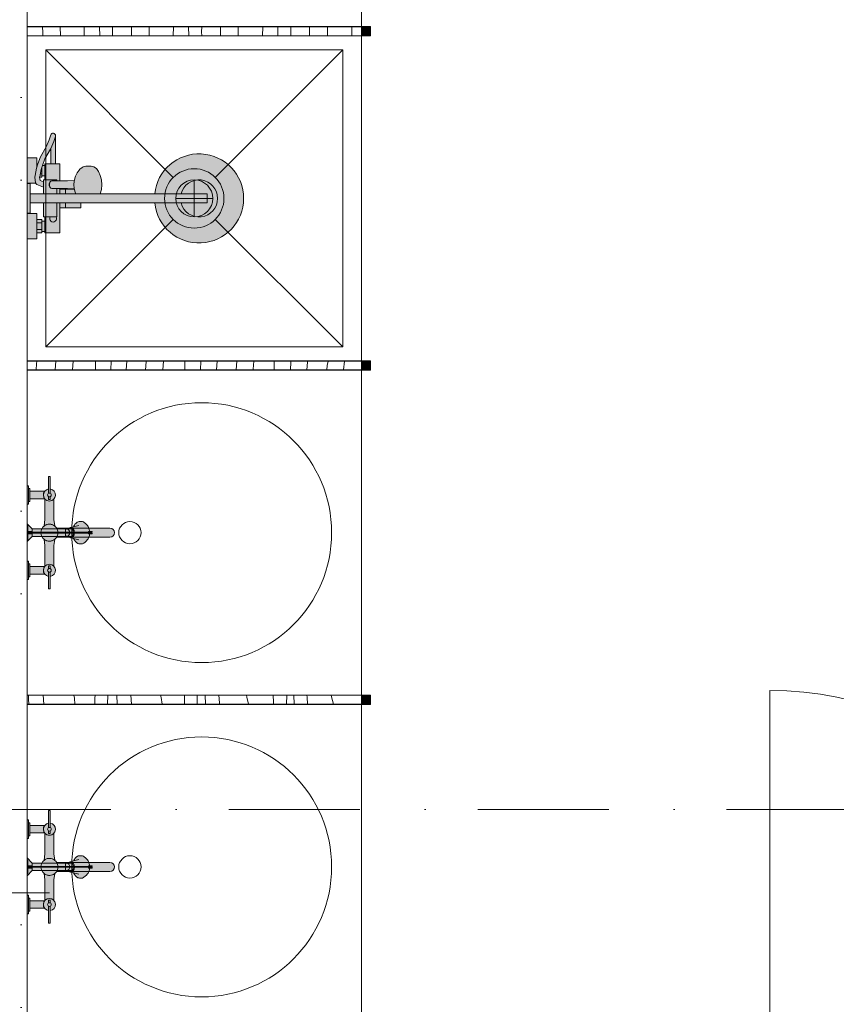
# Model space of a CAD drawing. Header units: millimetres. Extents: x -59761 to 112741, y -57975 to 46221.
# Tile 305 of 421: x 54300 to 56499, y -26950 to -24299. Entities that reach past the tile are written whole.
import ezdxf

# ---------------------------------------------------------------- set-up
doc = ezdxf.new("R2010")
doc.units = ezdxf.units.MM
for name, pattern in [('Wipeout_Contour', [1000, 0, -1000]), ('Штриховая', [564.444447, 282.222223, -282.222223]), ('Штрихпунктирная', [670.277762, 352.777767, -176.388884, 0, -141.111112])]:
    doc.linetypes.add(name, pattern=pattern)
for name, color, linetype in [('Интерьер - Оборудование', 7, 'Continuous'), ('Интерьер - Сантехника', 7, 'Continuous'), ('Конструктив - Колонны', 7, 'Continuous'), ('Конструктив - Навесные Стены', 7, 'Continuous'), ('Конструктив - Стены Блок 200 нов', 7, 'Continuous'), ('Элемент Модели - Зона', 7, 'Continuous'), ('Элемент Модели - Оси', 2, 'Continuous')]:
    doc.layers.add(name, color=color, linetype=linetype)

# ---------------------------------------------------------------- blocks, each defined once
blk = doc.blocks.new('*X605', base_point=(2412685.8, -340475.5))
at = {"layer": 'Интерьер - Оборудование', "color": 7, "linetype": 'Continuous', "lineweight": 15}
for p, q in [((2512048, -310808.4), (2512047.6, -310793.5)), ((2512095.8, -310817.5), (2512095.1, -310793.5)), ((2512159, -310813.5), (2512159.2, -310793.5)), ((2512201.4, -310817.5), (2512201.1, -310793.5)), ((2512236.1, -310817.5), (2512235.9, -310793.5)), ((2512286.7, -310802.5), (2512286.6, -310793.5)), ((2512287.2, -310817.5), (2512286.7, -310802.5)), ((2512334.6, -310812.3), (2512334.5, -310793.5)), ((2512399.4, -310817.5), (2512399.6, -310793.5)), ((2512440.9, -310817.5), (2512440.6, -310793.5)), ((2512475.8, -310806.9), (2512475.9, -310793.5)), ((2512526.1, -310796.5), (2512526.1, -310793.5)), ((2512526.5, -310817.5), (2512526.1, -310796.5)), ((2512574.5, -310817.5), (2512574.3, -310793.5)), ((2512639.9, -310817.5), (2512640.1, -310793.5)), ((2512680.6, -310817.5), (2512680.5, -310793.5)), ((2512716.2, -310817.5), (2512716.3, -310793.5)), ((2512766.3, -310817.5), (2512766.3, -310793.5)), ((2512814.2, -310801.4), (2512814.4, -310793.5)), ((2512814.3, -310817.5), (2512814.2, -310801.4)), ((2512880.3, -310817.5), (2512880.5, -310793.5)), ((2512048.4, -310817.5), (2512048, -310808.4)), ((2512159, -310817.5), (2512159, -310813.5)), ((2512334.7, -310817.5), (2512334.6, -310812.3)), ((2512475.9, -310817.5), (2512475.8, -310806.9))]:
    blk.add_line(p, q, dxfattribs=at)
blk = doc.blocks.new('*X606', base_point=(2412685.8, -340475.5))
at = {"layer": 'Интерьер - Оборудование', "color": 7, "linetype": 'Continuous', "lineweight": 15}
for p, q in [((2512030.3, -311717.5), (2512031.1, -311700.9)), ((2512031.1, -311700.9), (2512031.6, -311693.5)), ((2512081.3, -311717.5), (2512083, -311694.1)), ((2512083, -311694.1), (2512083, -311693.5)), ((2512128.4, -311717.5), (2512130, -311693.5)), ((2512190.1, -311717.5), (2512190.3, -311693.5)), ((2512231.5, -311717.5), (2512232.2, -311693.5)), ((2512272.8, -311717.5), (2512274.3, -311693.5)), ((2512325.4, -311707.5), (2512326.6, -311693.5)), ((2512371.3, -311717.5), (2512372.8, -311693.5)), ((2512430.6, -311717.5), (2512430.7, -311705.4)), ((2512430.7, -311705.4), (2512430.8, -311693.5)), ((2512472.9, -311717.5), (2512473.8, -311693.5)), ((2512515.6, -311717.5), (2512517.4, -311693.5)), ((2512568.4, -311717.5), (2512570.7, -311693.5)), ((2512614.3, -311715.4), (2512616.2, -311693.5)), ((2512671.1, -311717.5), (2512671.3, -311693.5)), ((2512714.7, -311717.5), (2512715.5, -311696.7)), ((2512715.5, -311696.7), (2512715.2, -311693.5)), ((2512758.9, -311717.5), (2512760.5, -311696.1)), ((2512760.5, -311696.1), (2512760.7, -311693.5)), ((2512812.7, -311717.5), (2512814, -311705.5)), ((2512814, -311705.5), (2512816.2, -311693.5)), ((2512858, -311717.5), (2512860.1, -311693.5)), ((2512324.6, -311717.5), (2512325.4, -311707.5)), ((2512614.2, -311717.5), (2512614.3, -311715.4))]:
    blk.add_line(p, q, dxfattribs=at)
blk = doc.blocks.new('*X607', base_point=(2412685.8, -340475.5))
at = {"layer": 'Интерьер - Оборудование', "color": 7, "linetype": 'Continuous', "lineweight": 15}
for p, q in [((2512009.6, -312603.7), (2512009.1, -312593.5)), ((2512010.4, -312617.5), (2512009.6, -312603.7)), ((2512051.1, -312617.5), (2512048.8, -312593.5)), ((2512133, -312600.9), (2512131.9, -312593.5)), ((2512134.3, -312617.5), (2512133, -312600.9)), ((2512187.8, -312615), (2512188.5, -312601.3)), ((2512188.5, -312601.3), (2512188.8, -312593.5)), ((2512222.5, -312617.5), (2512222.9, -312593.5)), ((2512248.3, -312617.5), (2512247.2, -312593.5)), ((2512287.3, -312617.5), (2512285.3, -312593.5)), ((2512366.7, -312599.4), (2512365.4, -312593.5)), ((2512369.3, -312617.5), (2512366.7, -312599.4)), ((2512429.5, -312593.5), (2512429.5, -312616.2)), ((2512463.4, -312617.5), (2512463.8, -312593.5)), ((2512486.4, -312617.5), (2512485.4, -312593.5)), ((2512523.6, -312613.4), (2512522.2, -312593.5)), ((2512597.5, -312598.4), (2512596.2, -312593.5)), ((2512601.6, -312617.5), (2512597.5, -312598.4)), ((2512668.7, -312593.5), (2512669.6, -312611.5)), ((2512704.3, -312617.5), (2512704.8, -312593.5)), ((2512724.8, -312617.5), (2512723.8, -312593.5)), ((2512759.7, -312598.7), (2512759.4, -312593.5)), ((2512761, -312617.5), (2512759.7, -312598.7)), ((2512825.6, -312598), (2512824.3, -312593.5)), ((2512831.1, -312617.5), (2512825.6, -312598)), ((2512187.6, -312617.5), (2512187.8, -312615)), ((2512429.5, -312617.5), (2512429.5, -312616.2)), ((2512523.9, -312617.5), (2512523.6, -312613.4)), ((2512669.6, -312611.5), (2512669.6, -312617.5))]:
    blk.add_line(p, q, dxfattribs=at)

msp = doc.modelspace()

# ---------------------------------------------------------------- hatches: boundary and pattern name
at = {"layer": 'Интерьер - Оборудование', "linetype": 'Continuous', "lineweight": 0}
for points in [[(54382, -25528.5), (54378, -25528.5), (54378, -25562.32, 16.2384176), (54382, -25562.32)], [(54392, -25645), (54392, -25589.53, -0.4390567), (54368, -25589.53), (54368, -25645), (54365.74, -25661.95, -0.3474357), (54394.26, -25661.95)], [(54392, -25715), (54394.26, -25698.05, -0.3474357), (54365.74, -25698.05), (54368, -25715), (54368, -25770.47, -0.4390567), (54392, -25770.47)], [(54382, -25831.5), (54382, -25797.68, 16.2384176), (54378, -25797.68), (54378, -25831.5)], [(54382, -26428.5), (54378, -26428.5), (54378, -26462.32, 16.2384176), (54382, -26462.32)], [(54392, -26545), (54392, -26489.53, -0.4390567), (54368, -26489.53), (54368, -26545), (54365.74, -26561.95, -0.3474357), (54394.26, -26561.95)], [(54392, -26615), (54394.26, -26598.05, -0.3474357), (54365.74, -26598.05), (54368, -26615), (54368, -26670.47, -0.4390567), (54392, -26670.47)], [(54382, -26731.5), (54382, -26697.68, 16.2384176), (54378, -26697.68), (54378, -26731.5)]]:
    msp.add_hatch(color=255, dxfattribs=at).paths.add_polyline_path(points)

# ---------------------------------------------------------------- linework, layer by layer
at = {"layer": 'Интерьер - Оборудование', "color": 7, "linetype": 'Continuous', "lineweight": 15}
for p, q in [((55220, -24318), (55220, -24317.5)), ((55220, -24342), (55220, -24342.5)), ((55220, -25218), (55220, -25217.5)), ((55220, -25242), (55220, -25242.5)), ((55220, -26118), (55220, -26117.5)), ((55220, -26142), (55220, -26142.5))]:
    msp.add_line(p, q, dxfattribs=at)
at = {"layer": 'Интерьер - Оборудование', "color": 7, "linetype": 'Continuous', "lineweight": 5}
for p, q in [((54391.76, -24626.56), (54383.5, -24645.55)), ((54396.18, -24613.01), (54391.76, -24626.56)), ((54396.18, -24613.01), (54396.5, -24611)), ((54345.04, -24698.99), (54341.36, -24718.33)), ((54349.29, -24687), (54345.04, -24698.99)), ((54345.49, -24697.87), (54345.49, -24697.89)), ((54346, -24696.29), (54346, -24687)), ((54357.56, -24702.53), (54353.87, -24721.64)), ((54361.64, -24691), (54357.56, -24702.53)), ((54359.87, -24696), (54360, -24696)), ((54360, -24696), (54360, -24695.62)), ((54360, -24714), (54360, -24696)), ((54368, -24691), (54368, -24719)), ((54383.5, -24687), (54396.5, -24687)), ((54341.36, -24718.33), (54340.51, -24722.82)), ((54340.51, -24722.82), (54340.56, -24724.07)), ((54340.56, -24724.07), (54342.72, -24737.24)), ((54353.87, -24721.64), (54353.58, -24723.22)), ((54355.34, -24714), (54360, -24714)), ((54360, -24719), (54360, -24714)), ((54364, -24735.55), (54364, -24749.4)), ((54400, -24730), (54368, -24730)), ((54372, -24730), (54369.27, -24730)), ((54375.11, -24730), (54372, -24730)), ((54378.49, -24730), (54375.11, -24730)), ((54381.33, -24736.5), (54382.34, -24735.05)), ((54382.34, -24735.05), (54383.66, -24733.94)), ((54383.66, -24733.94), (54385.19, -24733.24)), ((54385.19, -24733.24), (54386.83, -24733)), ((54408, -24732.75), (54386.83, -24733)), ((54400, -24730), (54400, -24732.84)), ((54446.83, -24733.88), (54446.14, -24743)), ((54447.28, -24731.99), (54446.83, -24733.88)), ((54342.72, -24737.24), (54342.99, -24738.47)), ((54342.99, -24738.47), (54343.22, -24739)), ((54379.59, -24740.41), (54379.19, -24743)), ((54379.19, -24743), (54379.59, -24745.59)), ((54380.76, -24738), (54379.59, -24740.41)), ((54379.59, -24745.59), (54380.76, -24748)), ((54380.48, -24740), (54380.7, -24738.19)), ((54380.48, -24746), (54380.48, -24740)), ((54380.7, -24747.81), (54380.48, -24746)), ((54380.7, -24738.19), (54380.77, -24738)), ((54380.77, -24748), (54380.7, -24747.81)), ((54380.76, -24738), (54380.78, -24737.99)), ((54380.76, -24748), (54380.78, -24748.01)), ((54380.78, -24737.99), (54381.33, -24736.5)), ((54381.33, -24749.5), (54380.78, -24748.01)), ((54382.34, -24750.95), (54381.33, -24749.5)), ((54383.66, -24752.06), (54382.34, -24750.95)), ((54385.19, -24752.76), (54383.66, -24752.06)), ((54386.83, -24753), (54385.19, -24752.76)), ((54429.07, -24753.5), (54386.83, -24753)), ((54400, -24753.16), (54400, -24768)), ((54408, -24753.25), (54408, -24768)), ((54408, -24755.01), (54447.51, -24755.01)), ((54423, -24755.01), (54423, -24768)), ((54447.28, -24754.01), (54429.07, -24753.5)), ((54446.14, -24743), (54446.83, -24752.12)), ((54446.83, -24752.12), (54448.85, -24760.63)), ((54448.85, -24760.63), (54450.21, -24765.8)), ((54517.04, -24768), (54364, -24768)), ((54448.34, -24768), (54448.3, -24767.94)), ((54450.21, -24765.8), (54451.18, -24768)), ((54462.39, -24767.94), (54462.34, -24768)), ((54663.6, -24768), (54805, -24768)), ((54805, -24792), (54805, -24768)), ((54364, -24792), (54465, -24792)), ((54400, -24830), (54400, -24792)), ((54408, -24804.99), (54408, -24792)), ((54423, -24804.99), (54423, -24792)), ((54663.6, -24792), (54805, -24792)), ((54346, -24873), (54346, -24837)), ((54360, -24869), (54360, -24841)), ((54368, -24830), (54400, -24830)), ((54368, -24869), (54368, -24841)), ((54346, -24846), (54360, -24846)), ((54346, -24864), (54360, -24864)), ((54378, -25562.32), (54378, -25573.92)), ((54378, -25583.08), (54378, -25590.5)), ((54382, -25562.32), (54382, -25573.92)), ((54382, -25583.08), (54382, -25590.5)), ((54382, -25590.5), (54378, -25590.5)), ((54445.15, -25664.04), (54459.24, -25660.3)), ((54334, -25690), (54334, -25670)), ((54492.07, -25679), (54357.02, -25679)), ((54357.02, -25681), (54492.07, -25681)), ((54423.01, -25688.55), (54423.01, -25671.45)), ((54429.95, -25670.76), (54427, -25670)), ((54427, -25690), (54429.95, -25689.24)), ((54432.45, -25672.93), (54429.95, -25670.76)), ((54429.95, -25689.24), (54432.45, -25687.07)), ((54432.19, -25670), (54438.49, -25670)), ((54432.19, -25690), (54438.49, -25690)), ((54434.12, -25676.17), (54432.45, -25672.93)), ((54432.45, -25687.07), (54434.12, -25683.83)), ((54434.7, -25680), (54434.12, -25676.17)), ((54434.12, -25683.83), (54434.7, -25680)), ((54440.82, -25666.48), (54436.93, -25666.21)), ((54440.95, -25670.76), (54438.49, -25670)), ((54438.49, -25690), (54440.95, -25689.24)), ((54444.28, -25669.28), (54440.82, -25666.48)), ((54443.04, -25672.93), (54440.95, -25670.76)), ((54440.95, -25689.24), (54443.04, -25687.07)), ((54444.43, -25676.17), (54443.04, -25672.93)), ((54443.04, -25687.07), (54444.43, -25683.83)), ((54446.65, -25674.08), (54444.28, -25669.28)), ((54444.28, -25690.72), (54446.65, -25685.92)), ((54444.92, -25680), (54444.43, -25676.17)), ((54444.43, -25683.83), (54444.92, -25680)), ((54447.49, -25680), (54446.65, -25674.08)), ((54446.65, -25685.92), (54447.49, -25680)), ((54485, -25679), (54485, -25677)), ((54485, -25677), (54495, -25677)), ((54485, -25681), (54485, -25683)), ((54485, -25683), (54495, -25683)), ((54495, -25679), (54492.07, -25679)), ((54495, -25681), (54492.07, -25681)), ((54493.54, -25681), (54493.54, -25679)), ((54495, -25677), (54495, -25679)), ((54495, -25683), (54495, -25681)), ((54436.93, -25693.79), (54440.82, -25693.52)), ((54440.82, -25693.52), (54444.28, -25690.72)), ((54445.15, -25695.96), (54459.24, -25699.7)), ((54378, -25776.92), (54378, -25769.5)), ((54382, -25769.5), (54378, -25769.5)), ((54382, -25776.92), (54382, -25769.5)), ((54378, -25797.68), (54378, -25786.08)), ((54382, -25797.68), (54382, -25786.08)), ((54378, -26462.32), (54378, -26473.92)), ((54378, -26483.08), (54378, -26490.5)), ((54382, -26462.32), (54382, -26473.92)), ((54382, -26483.08), (54382, -26490.5)), ((54382, -26490.5), (54378, -26490.5)), ((54445.15, -26564.04), (54459.24, -26560.3)), ((54334, -26590), (54334, -26570)), ((54492.07, -26579), (54357.02, -26579)), ((54357.02, -26581), (54492.07, -26581)), ((54423.01, -26588.55), (54423.01, -26571.45)), ((54429.95, -26570.76), (54427, -26570)), ((54427, -26590), (54429.95, -26589.24)), ((54432.45, -26572.93), (54429.95, -26570.76)), ((54429.95, -26589.24), (54432.45, -26587.07)), ((54432.19, -26570), (54438.49, -26570)), ((54432.19, -26590), (54438.49, -26590)), ((54434.12, -26576.17), (54432.45, -26572.93)), ((54432.45, -26587.07), (54434.12, -26583.83)), ((54434.7, -26580), (54434.12, -26576.17)), ((54434.12, -26583.83), (54434.7, -26580)), ((54440.82, -26566.48), (54436.93, -26566.21)), ((54440.95, -26570.76), (54438.49, -26570)), ((54438.49, -26590), (54440.95, -26589.24)), ((54444.28, -26569.28), (54440.82, -26566.48)), ((54440.82, -26593.52), (54444.28, -26590.72)), ((54443.04, -26572.93), (54440.95, -26570.76)), ((54440.95, -26589.24), (54443.04, -26587.07)), ((54444.43, -26576.17), (54443.04, -26572.93)), ((54443.04, -26587.07), (54444.43, -26583.83)), ((54446.65, -26574.08), (54444.28, -26569.28)), ((54444.28, -26590.72), (54446.65, -26585.92)), ((54444.92, -26580), (54444.43, -26576.17)), ((54444.43, -26583.83), (54444.92, -26580)), ((54447.49, -26580), (54446.65, -26574.08)), ((54446.65, -26585.92), (54447.49, -26580)), ((54485, -26579), (54485, -26577)), ((54485, -26577), (54495, -26577)), ((54485, -26581), (54485, -26583)), ((54485, -26583), (54495, -26583)), ((54495, -26579), (54492.07, -26579)), ((54495, -26581), (54492.07, -26581)), ((54493.54, -26581), (54493.54, -26579)), ((54495, -26577), (54495, -26579)), ((54495, -26583), (54495, -26581)), ((54436.93, -26593.79), (54440.82, -26593.52)), ((54445.15, -26595.96), (54459.24, -26599.7)), ((54378, -26676.92), (54378, -26669.5)), ((54382, -26669.5), (54378, -26669.5)), ((54382, -26676.92), (54382, -26669.5)), ((54378, -26697.68), (54378, -26686.08)), ((54382, -26697.68), (54382, -26686.08))]:
    msp.add_line(p, q, dxfattribs=at)
at = {"layer": 'Интерьер - Оборудование', "color": 7, "linetype": 'Continuous', "lineweight": 5, "flags": 128}
for points in [[(54368, -24691), (54361.64, -24691), (54367.97, -24673.09), (54382.89, -24646.96), (54383.5, -24645.55), (54383.5, -24687), (54368, -24687)], [(54364, -24730), (54364, -24735.55), (54354.98, -24731.84), (54353.58, -24723.22), (54353.62, -24723), (54360, -24723), (54360, -24719), (54368, -24719), (54368, -24730)]]:
    msp.add_lwpolyline(points, close=True, dxfattribs=at)
for points in [[(54382, -25528.5), (54382, -25562.32, -16.2384176), (54378, -25562.32), (54378, -25528.5)], [(54392, -25645), (54394.26, -25661.95, 0.3474357), (54365.74, -25661.95), (54368, -25645), (54368, -25589.53, 0.4390567), (54392, -25589.53)], [(54392, -25715), (54394.26, -25698.05, -0.3474357), (54365.74, -25698.05), (54368, -25715), (54368, -25770.47, -0.4390567), (54392, -25770.47)], [(54382, -25831.5), (54382, -25797.68, 16.2384176), (54378, -25797.68), (54378, -25831.5)], [(54382, -26428.5), (54382, -26462.32, -16.2384176), (54378, -26462.32), (54378, -26428.5)], [(54392, -26545), (54394.26, -26561.95, 0.3474357), (54365.74, -26561.95), (54368, -26545), (54368, -26489.53, 0.4390567), (54392, -26489.53)], [(54392, -26615), (54394.26, -26598.05, -0.3474357), (54365.74, -26598.05), (54368, -26615), (54368, -26670.47, -0.4390567), (54392, -26670.47)], [(54382, -26731.5), (54382, -26697.68, 16.2384176), (54378, -26697.68), (54378, -26731.5)]]:
    msp.add_lwpolyline(points, format="xyb", close=True, dxfattribs=at)
at = {"layer": 'Интерьер - Оборудование', "color": 7, "linetype": 'Continuous', "lineweight": 5}
for centre in [(54380, -25578.5), (54380, -25781.5), (54380, -26478.5), (54380, -26681.5)]:
    msp.add_circle(centre, 5, dxfattribs=at)
for centre, radius, start, end in [((54783, -24780), 50, 193.88654, 166.11346), ((54390, -24834.5), 9, 150, 30), ((54380, -25680), 23, 2.49191, 31.44898), ((54380, -25680), 23, 328.55102, 357.50809), ((54380, -26580), 23, 2.49191, 31.44898), ((54380, -26580), 23, 328.55102, 357.50809)]:
    msp.add_arc(centre, radius, start, end, dxfattribs=at)
at = {"layer": 'Интерьер - Сантехника', "color": 7, "linetype": 'Continuous', "lineweight": 5}
for p, q in [((55170, -24380), (54370, -24380)), ((54370, -24380), (54370, -25180)), ((54370, -24380), (54713.43, -24723.43)), ((55170, -24380), (54826.57, -24723.43)), ((55170, -25180), (55170, -24380)), ((54770, -24830), (54770, -24730)), ((54820, -24780), (54720, -24780)), ((54370, -25180), (54713.43, -24836.57)), ((55170, -25180), (54826.57, -24836.57)), ((54370, -25180), (55170, -25180)), ((55220, -26130), (55220, -25230)), ((55220, -27030), (55220, -26130))]:
    msp.add_line(p, q, dxfattribs=at)
for centre, radius in [((54770, -24780), 80), ((54770, -24780), 50), ((54790, -25680), 350), ((54596.78, -25680), 30), ((54790, -26580), 350), ((54596.78, -26580), 30)]:
    msp.add_circle(centre, radius, dxfattribs=at)
at = {"layer": 'Конструктив - Навесные Стены', "color": 7, "linetype": 'Continuous', "lineweight": 5}
msp.add_line((56320, -27000), (56320, -26105), dxfattribs=at)
msp.add_arc((56320, -27000), 895, 0, 90, dxfattribs=at)
at = {"layer": 'Элемент Модели - Зона', "color": 253, "linetype": 'Штриховая', "lineweight": 15, "flags": 128}
msp.add_lwpolyline([(-8890, -17680), (-3119.74, -17680), (-3119.74, -14858.42), (142.53, -11594.86), (156.67, -11609), (156.67, -11580), (18300, -11580), (18300, -11600), (32399.73, -11600), (32399.73, -11580), (69081.36, -11580), (72316.72, -14823.47), (72320.06, -15158.11), (72320.06, -17695), (72360, -17695), (72360, -19700), (72120, -19700), (72120, -18300), (71700, -18300), (71700, -17900), (63300, -17900), (63300, -18300), (62700, -18300), (62700, -17900), (54320, -17900), (54320, -27030), (62700, -27030), (62700, -26350), (63300, -26350), (63300, -27540), (67380, -27540), (67380, -26630), (67500, -26630), (67500, -27660), (62920, -27660), (62920, -32819.89), (72120, -32819.89), (72120, -27750), (71650, -27750), (71650, -26250), (72120, -26250), (72120, -21200), (72360, -21200), (72360, -33849.94), (72120, -33849.94), (72120, -33059.89), (54320, -33059.89), (54320, -39349.94), (72120, -39349.94), (72120, -36299.94), (71700.06, -36299.94), (71700.06, -35674.44), (72120, -35674.44), (72120, -35349.94), (72360, -35349.94), (72360, -35679.94), (75850, -35679.94), (75850, -16794.88), (75238.88, -16794.88), (75238.88, -9000), (80700, -9000), (80700, -8700), (81300, -8700), (81300, -9000), (87517.1, -9000), (87517.1, -320), (85530, -320), (85530, 300), (84182.9, 300), (81300, 300), (81300, -300), (80700, -300), (80700, 212.5), (79799.78, 212.5), (72300, 212.5), (72300, -300), (71700, -300), (71700, 212.5), (63300, 212.5), (63300, -300), (62700, -300), (62700, 212.5), (54300, 212.5), (54300, -300), (53700, -300), (53700, 212.5), (45650, 212.5), (45650, -300), (45050, -300), (44950, -300), (44950, -5367.2), (32450.06, -5367.2), (32450.06, -200), (32450.06, 7690), (32460.06, 7690), (32460.06, 13850), (29720, 13850), (29720, 5730), (28964.53, 5730), (28964.53, 212), (27300.06, 212), (27300.06, -300), (26700.06, -300), (26700.06, 212), (18300, 212), (18300, -300), (17700, -300), (17700, 212), (16025.03, 212), (16025.03, -7500), (16025.03, -9042.59), (9300, -9042.59), (9300, -9300), (8700, -9300), (8700, -9042.59), (300, -9042.59), (300, -9300), (-300, -9300), (-300, -9042.59), (-8250, -9042.59), (-8250, -9300), (-8850, -9300), (-8850, -9042.59), (-8890, -9042.59)], close=True, dxfattribs=at)

# ---------------------------------------------------------------- next in the draw order: wipeouts: each hides what was drawn before it
at = {"color": 254, "linetype": 'Wipeout_Contour', "lineweight": 0, "ltscale": 10124381.42029568}
msp.add_wipeout([(54300, -20699.67), (54300, -27030), (54320, -27030), (54320, -20699.67)], dxfattribs=at).dxf.layer = 'Конструктив - Стены Блок 200 нов'

# ---------------------------------------------------------------- next in the draw order: hatches: boundary and pattern name
at = {"layer": 'Интерьер - Оборудование', "linetype": 'Continuous', "lineweight": 0}
for points in [[(55220, -24317.5), (54320, -24317.5), (54320, -24318), (55220, -24318)], [(55220, -24342.5), (55220, -24342), (54320, -24342), (54320, -24342.5)], [(55220, -25217.5), (54320, -25217.5), (54320, -25218), (55220, -25218)], [(55220, -25242.5), (55220, -25242), (54320, -25242), (54320, -25242.5)], [(54320, -25553.5), (54320, -25603.5), (54323.5, -25603.5), (54323.5, -25596), (54327, -25596), (54327, -25588.5), (54367.13, -25588.5, -0.3427937), (54367.13, -25568.5), (54327, -25568.5), (54327, -25561), (54323.5, -25561), (54323.5, -25553.5)], [(54320, -25656), (54320, -25704), (54334, -25690), (54423.01, -25690), (54423.01, -25688.55), (54424.23, -25689.33), (54425.63, -25689.84), (54427, -25690), (54432.19, -25690), (54433.66, -25691.82), (54435.12, -25692.98), (54436.93, -25693.79), (54445.15, -25695.96), (54447.18, -25700.14), (54450.01, -25704.12), (54452.89, -25706.86), (54456.79, -25709.1), (54458.95, -25709.74), (54461.47, -25710), (54469.13, -25710), (54473.1, -25707.85), (54476.67, -25705.24), (54479.6, -25702.44), (54482.09, -25699.42), (54483.99, -25696.49), (54485.33, -25693.93), (54486.65, -25690.65), (54487.6, -25687.3), (54488.11, -25684.51), (54488.35, -25682.11), (54488.42, -25680), (54488.31, -25677.31), (54488, -25674.8), (54487.38, -25671.79), (54486.49, -25668.9), (54485.46, -25666.35), (54484.16, -25663.79), (54482.42, -25661.03), (54480.13, -25658.13), (54477.29, -25655.29), (54473.88, -25652.65), (54471.37, -25651.12), (54469.13, -25650), (54461.47, -25650), (54459.73, -25650.12), (54457.52, -25650.64), (54454.93, -25651.78), (54452.63, -25653.34), (54450.8, -25655.01), (54448.91, -25657.23), (54447.29, -25659.68), (54446.1, -25661.88), (54445.15, -25664.04), (54436.93, -25666.21), (54435.91, -25666.59), (54434.99, -25667.1), (54434.37, -25667.56), (54433.71, -25668.14), (54433.07, -25668.82), (54432.66, -25669.34), (54432.19, -25670), (54427, -25670), (54426.23, -25670.05), (54425.42, -25670.21), (54424.67, -25670.47), (54423.94, -25670.83), (54423.46, -25671.12), (54423.01, -25671.45), (54423.01, -25670), (54334, -25670)], [(54357.02, -25681, 0.7403603), (54399.62, -25692), (54543, -25692, 1), (54543, -25668), (54399.62, -25668, 0.7403603), (54357.02, -25679), (54332, -25679), (54332, -25677), (54322, -25677), (54322, -25662), (54320, -25662), (54320, -25698), (54322, -25698), (54322, -25683), (54332, -25683), (54332, -25681)], [(54320, -25806.5), (54323.5, -25806.5), (54323.5, -25799), (54327, -25799), (54327, -25791.5), (54367.13, -25791.5, -0.3427937), (54367.13, -25771.5), (54327, -25771.5), (54327, -25764), (54323.5, -25764), (54323.5, -25756.5), (54320, -25756.5)], [(55220, -26117.5), (54320, -26117.5), (54320, -26118), (55220, -26118)], [(55220, -26142.5), (55220, -26142), (54320, -26142), (54320, -26142.5)], [(54320, -26453.5), (54320, -26503.5), (54323.5, -26503.5), (54323.5, -26496), (54327, -26496), (54327, -26488.5), (54367.13, -26488.5, -0.3427937), (54367.13, -26468.5), (54327, -26468.5), (54327, -26461), (54323.5, -26461), (54323.5, -26453.5)], [(54320, -26556), (54320, -26604), (54334, -26590), (54423.01, -26590), (54423.01, -26588.55), (54424.23, -26589.33), (54425.63, -26589.84), (54427, -26590), (54432.19, -26590), (54433.66, -26591.82), (54435.12, -26592.98), (54436.93, -26593.79), (54445.15, -26595.96), (54447.18, -26600.14), (54450.01, -26604.12), (54452.89, -26606.86), (54456.79, -26609.1), (54458.95, -26609.74), (54461.47, -26610), (54469.13, -26610), (54473.1, -26607.85), (54476.67, -26605.24), (54479.6, -26602.44), (54482.09, -26599.42), (54483.99, -26596.49), (54485.33, -26593.93), (54486.65, -26590.65), (54487.6, -26587.3), (54488.11, -26584.51), (54488.35, -26582.11), (54488.42, -26580), (54488.31, -26577.31), (54488, -26574.8), (54487.38, -26571.79), (54486.49, -26568.9), (54485.46, -26566.35), (54484.16, -26563.79), (54482.42, -26561.03), (54480.13, -26558.13), (54477.29, -26555.29), (54473.88, -26552.65), (54471.37, -26551.12), (54469.13, -26550), (54461.47, -26550), (54459.73, -26550.12), (54457.52, -26550.64), (54454.93, -26551.78), (54452.63, -26553.34), (54450.8, -26555.01), (54448.91, -26557.23), (54447.29, -26559.68), (54446.1, -26561.88), (54445.15, -26564.04), (54436.93, -26566.21), (54435.91, -26566.59), (54434.99, -26567.1), (54434.37, -26567.56), (54433.71, -26568.14), (54433.07, -26568.82), (54432.66, -26569.34), (54432.19, -26570), (54427, -26570), (54426.23, -26570.05), (54425.42, -26570.21), (54424.67, -26570.47), (54423.94, -26570.83), (54423.46, -26571.12), (54423.01, -26571.45), (54423.01, -26570), (54334, -26570)], [(54357.02, -26581, 0.7403603), (54399.62, -26592), (54543, -26592, 1), (54543, -26568), (54399.62, -26568, 0.7403603), (54357.02, -26579), (54332, -26579), (54332, -26577), (54322, -26577), (54322, -26562), (54320, -26562), (54320, -26598), (54322, -26598), (54322, -26583), (54332, -26583), (54332, -26581)], [(54320, -26706.5), (54323.5, -26706.5), (54323.5, -26699), (54327, -26699), (54327, -26691.5), (54367.13, -26691.5, -0.3427937), (54367.13, -26671.5), (54327, -26671.5), (54327, -26664), (54323.5, -26664), (54323.5, -26656.5), (54320, -26656.5)]]:
    msp.add_hatch(color=255, dxfattribs=at).paths.add_polyline_path(points)
h = msp.add_hatch(color=255, dxfattribs=at)
h.paths.add_polyline_path([(54663.6, -24792, 19.9498744), (54663.6, -24768), (54517.04, -24768), (54519.91, -24755.94), (54520.88, -24743), (54519.91, -24730.06), (54517.04, -24718), (54512.48, -24707.64), (54506.54, -24699.7), (54499.63, -24694.7), (54492.2, -24693), (54481.56, -24693), (54478.38, -24693.51), (54471.03, -24695.2), (54468.29, -24696.64), (54461.65, -24701.44), (54459.79, -24703.5), (54454.37, -24710.75), (54450.21, -24720.2), (54448.85, -24725.37), (54447.28, -24731.99), (54429.07, -24732.5), (54408, -24732.75), (54408, -24687), (54396.5, -24687), (54396.5, -24611, 0.8537531), (54383.82, -24608.99), (54379.64, -24621.84), (54371.31, -24641.04), (54356.13, -24667.71), (54349.29, -24687), (54346, -24687), (54346, -24671), (54320, -24671), (54320, -24739), (54343.22, -24739), (54343.49, -24739.63), (54344.22, -24740.65), (54345.13, -24741.52), (54346.2, -24742.19), (54364, -24749.56), (54364, -24768), (54328, -24768), (54328, -24740), (54320, -24740), (54320, -24820), (54328, -24820), (54328, -24792), (54364, -24792), (54364, -24830), (54368, -24830), (54368, -24841), (54360, -24841), (54360, -24837), (54346, -24837), (54346, -24821), (54320, -24821), (54320, -24889), (54346, -24889), (54346, -24873), (54360, -24873), (54360, -24869), (54368, -24869), (54368, -24873), (54408, -24873), (54408, -24804.99), (54465, -24804.99), (54465, -24804.39), (54465, -24802.82), (54465, -24800.35), (54465, -24797.08), (54465, -24793.13), (54465, -24792)])
h.paths.add_polyline_path([(54364, -24730), (54364, -24735.55), (54354.98, -24731.84), (54353.58, -24723.22), (54353.62, -24723), (54360, -24723), (54360, -24719), (54368, -24719), (54368, -24730)], flags=0)
h.paths.add_polyline_path([(54368, -24691), (54361.64, -24691), (54367.97, -24673.09), (54382.89, -24646.96), (54383.5, -24645.55), (54383.5, -24687), (54368, -24687)], flags=0)
at = {"layer": 'Конструктив - Стены Блок 200 нов', "linetype": 'Continuous', "lineweight": 5}
h = msp.add_hatch(dxfattribs=at)
h.set_pattern_fill('ШТУКАТУРКА__ГИПС_01_000D', color=252, style=0, pattern_type=2)
h.set_pattern_definition([(45, (-45000, -53650), (-111.36932, 111.36932), [0, -105, 0, -157.5]), (110, (-44650, -53650), (148.00159, 53.86817), [0, -77, 0, -133])])
h.paths.add_polyline_path([(54300, -20699.67), (54300, -27030), (54320, -27030), (54320, -20699.67)])

# ---------------------------------------------------------------- next in the draw order: linework, layer by layer
at = {"layer": 'Интерьер - Оборудование', "color": 7, "linetype": 'Continuous', "lineweight": 15}
for p, q in [((55220, -24317.5), (54320, -24317.5)), ((54320, -24317.5), (54320, -24318)), ((54320, -24342.5), (54320, -24342)), ((55220, -24342.5), (54320, -24342.5)), ((55220, -25217.5), (54320, -25217.5)), ((54320, -25217.5), (54320, -25218)), ((54320, -25242.5), (54320, -25242)), ((55220, -25242.5), (54320, -25242.5)), ((55220, -26117.5), (54320, -26117.5)), ((54320, -26117.5), (54320, -26118)), ((54320, -26142.5), (54320, -26142)), ((55220, -26142.5), (54320, -26142.5))]:
    msp.add_line(p, q, dxfattribs=at)
at = {"layer": 'Интерьер - Оборудование', "color": 7, "linetype": 'Continuous', "lineweight": 5}
for p, q in [((54328, -24792), (54328, -24768)), ((54323.5, -25596), (54323.5, -25561)), ((54327, -25568.5), (54327, -25588.5)), ((54322, -25677), (54322, -25683)), ((54332, -25679), (54322, -25679)), ((54332, -25681), (54322, -25681)), ((54323.46, -25681), (54323.46, -25679)), ((54330.54, -25681), (54330.54, -25679)), ((54323.5, -25764), (54323.5, -25799)), ((54327, -25791.5), (54327, -25771.5)), ((54323.5, -26496), (54323.5, -26461)), ((54327, -26468.5), (54327, -26488.5)), ((54322, -26577), (54322, -26583)), ((54332, -26579), (54322, -26579)), ((54332, -26581), (54322, -26581)), ((54323.46, -26581), (54323.46, -26579)), ((54330.54, -26581), (54330.54, -26579)), ((54323.5, -26664), (54323.5, -26699)), ((54327, -26691.5), (54327, -26671.5))]:
    msp.add_line(p, q, dxfattribs=at)
at = {"layer": 'Интерьер - Оборудование', "color": 7, "linetype": 'Continuous', "lineweight": 5, "flags": 128}
for points in [[(54663.6, -24792, 19.9498744), (54663.6, -24768), (54517.04, -24768), (54519.91, -24755.94), (54520.88, -24743), (54519.91, -24730.06), (54517.04, -24718), (54512.48, -24707.64), (54506.54, -24699.7), (54499.63, -24694.7), (54492.2, -24693), (54481.56, -24693), (54478.38, -24693.51), (54471.03, -24695.2), (54468.29, -24696.64), (54461.65, -24701.44), (54459.79, -24703.5), (54454.37, -24710.75), (54450.21, -24720.2), (54448.85, -24725.37), (54447.28, -24731.99), (54429.07, -24732.5), (54408, -24732.75), (54408, -24687), (54396.5, -24687), (54396.5, -24611, 0.8537531), (54383.82, -24608.99), (54379.64, -24621.84), (54371.31, -24641.04), (54356.13, -24667.71), (54349.29, -24687), (54346, -24687), (54346, -24671), (54320, -24671), (54320, -24739), (54343.22, -24739), (54343.49, -24739.63), (54344.22, -24740.65), (54345.13, -24741.52), (54346.2, -24742.19), (54364, -24749.56), (54364, -24768), (54328, -24768), (54328, -24740), (54320, -24740), (54320, -24820), (54328, -24820), (54328, -24792), (54364, -24792), (54364, -24830), (54368, -24830), (54368, -24841), (54360, -24841), (54360, -24837), (54346, -24837), (54346, -24821), (54320, -24821), (54320, -24889), (54346, -24889), (54346, -24873), (54360, -24873), (54360, -24869), (54368, -24869), (54368, -24873), (54408, -24873), (54408, -24804.99), (54465, -24804.99), (54465, -24804.39), (54465, -24802.82), (54465, -24800.35), (54465, -24797.08), (54465, -24793.13), (54465, -24792)], [(54320, -25553.5), (54323.5, -25553.5), (54323.5, -25561), (54327, -25561), (54327, -25568.5), (54367.13, -25568.5, 0.3427937), (54367.13, -25588.5), (54327, -25588.5), (54327, -25596), (54323.5, -25596), (54323.5, -25603.5), (54320, -25603.5)], [(54357.02, -25681, 0.7403603), (54399.62, -25692), (54543, -25692, 1), (54543, -25668), (54399.62, -25668, 0.7403603), (54357.02, -25679), (54332, -25679), (54332, -25677), (54322, -25677), (54322, -25662), (54320, -25662), (54320, -25698), (54322, -25698), (54322, -25683), (54332, -25683), (54332, -25681)], [(54320, -25806.5), (54323.5, -25806.5), (54323.5, -25799), (54327, -25799), (54327, -25791.5), (54367.13, -25791.5, -0.3427937), (54367.13, -25771.5), (54327, -25771.5), (54327, -25764), (54323.5, -25764), (54323.5, -25756.5), (54320, -25756.5)], [(54320, -26453.5), (54323.5, -26453.5), (54323.5, -26461), (54327, -26461), (54327, -26468.5), (54367.13, -26468.5, 0.3427937), (54367.13, -26488.5), (54327, -26488.5), (54327, -26496), (54323.5, -26496), (54323.5, -26503.5), (54320, -26503.5)], [(54357.02, -26581, 0.7403603), (54399.62, -26592), (54543, -26592, 1), (54543, -26568), (54399.62, -26568, 0.7403603), (54357.02, -26579), (54332, -26579), (54332, -26577), (54322, -26577), (54322, -26562), (54320, -26562), (54320, -26598), (54322, -26598), (54322, -26583), (54332, -26583), (54332, -26581)], [(54320, -26706.5), (54323.5, -26706.5), (54323.5, -26699), (54327, -26699), (54327, -26691.5), (54367.13, -26691.5, -0.3427937), (54367.13, -26671.5), (54327, -26671.5), (54327, -26664), (54323.5, -26664), (54323.5, -26656.5), (54320, -26656.5)]]:
    msp.add_lwpolyline(points, format="xyb", close=True, dxfattribs=at)
for points in [[(54320, -25656), (54320, -25704), (54334, -25690), (54423.01, -25690), (54423.01, -25688.55), (54424.23, -25689.33), (54425.63, -25689.84), (54427, -25690), (54432.19, -25690), (54433.66, -25691.82), (54435.12, -25692.98), (54436.93, -25693.79), (54445.15, -25695.96), (54447.18, -25700.14), (54450.01, -25704.12), (54452.89, -25706.86), (54456.79, -25709.1), (54458.95, -25709.74), (54461.47, -25710), (54469.13, -25710), (54473.1, -25707.85), (54476.67, -25705.24), (54479.6, -25702.44), (54482.09, -25699.42), (54483.99, -25696.49), (54485.33, -25693.93), (54486.65, -25690.65), (54487.6, -25687.3), (54488.11, -25684.51), (54488.35, -25682.11), (54488.42, -25680), (54488.31, -25677.31), (54488, -25674.8), (54487.38, -25671.79), (54486.49, -25668.9), (54485.46, -25666.35), (54484.16, -25663.79), (54482.42, -25661.03), (54480.13, -25658.13), (54477.29, -25655.29), (54473.88, -25652.65), (54471.37, -25651.12), (54469.13, -25650), (54461.47, -25650), (54459.73, -25650.12), (54457.52, -25650.64), (54454.93, -25651.78), (54452.63, -25653.34), (54450.8, -25655.01), (54448.91, -25657.23), (54447.29, -25659.68), (54446.1, -25661.88), (54445.15, -25664.04), (54436.93, -25666.21), (54435.91, -25666.59), (54434.99, -25667.1), (54434.37, -25667.56), (54433.71, -25668.14), (54433.07, -25668.82), (54432.66, -25669.34), (54432.19, -25670), (54427, -25670), (54426.23, -25670.05), (54425.42, -25670.21), (54424.67, -25670.47), (54423.94, -25670.83), (54423.46, -25671.12), (54423.01, -25671.45), (54423.01, -25670), (54334, -25670)], [(54320, -26556), (54320, -26604), (54334, -26590), (54423.01, -26590), (54423.01, -26588.55), (54424.23, -26589.33), (54425.63, -26589.84), (54427, -26590), (54432.19, -26590), (54433.66, -26591.82), (54435.12, -26592.98), (54436.93, -26593.79), (54445.15, -26595.96), (54447.18, -26600.14), (54450.01, -26604.12), (54452.89, -26606.86), (54456.79, -26609.1), (54458.95, -26609.74), (54461.47, -26610), (54469.13, -26610), (54473.1, -26607.85), (54476.67, -26605.24), (54479.6, -26602.44), (54482.09, -26599.42), (54483.99, -26596.49), (54485.33, -26593.93), (54486.65, -26590.65), (54487.6, -26587.3), (54488.11, -26584.51), (54488.35, -26582.11), (54488.42, -26580), (54488.31, -26577.31), (54488, -26574.8), (54487.38, -26571.79), (54486.49, -26568.9), (54485.46, -26566.35), (54484.16, -26563.79), (54482.42, -26561.03), (54480.13, -26558.13), (54477.29, -26555.29), (54473.88, -26552.65), (54471.37, -26551.12), (54469.13, -26550), (54461.47, -26550), (54459.73, -26550.12), (54457.52, -26550.64), (54454.93, -26551.78), (54452.63, -26553.34), (54450.8, -26555.01), (54448.91, -26557.23), (54447.29, -26559.68), (54446.1, -26561.88), (54445.15, -26564.04), (54436.93, -26566.21), (54435.91, -26566.59), (54434.99, -26567.1), (54434.37, -26567.56), (54433.71, -26568.14), (54433.07, -26568.82), (54432.66, -26569.34), (54432.19, -26570), (54427, -26570), (54426.23, -26570.05), (54425.42, -26570.21), (54424.67, -26570.47), (54423.94, -26570.83), (54423.46, -26571.12), (54423.01, -26571.45), (54423.01, -26570), (54334, -26570)]]:
    msp.add_lwpolyline(points, close=True, dxfattribs=at)
at = {"layer": 'Интерьер - Сантехника', "color": 7, "linetype": 'Continuous', "lineweight": 5}
for p, q in [((54320, -26130), (54320, -25230)), ((55220, -25230), (54320, -25230)), ((55220, -26130), (54320, -26130)), ((54320, -27030), (54320, -26130)), ((55220, -26130), (54320, -26130))]:
    msp.add_line(p, q, dxfattribs=at)
at = {"layer": 'Интерьер - Сантехника', "color": 7, "linetype": 'Continuous', "lineweight": 5, "flags": 128}
for points in [[(55220, -24330), (55220, -23430), (54320, -23430), (54320, -24330)], [(55220, -25230), (55220, -24330), (54320, -24330), (54320, -25230)]]:
    msp.add_lwpolyline(points, close=True, dxfattribs=at)
at = {"layer": 'Конструктив - Колонны', "color": 7, "linetype": 'Continuous', "lineweight": 0}
msp.add_line((54080, -26650), (54380, -26650), dxfattribs=at)
at = {"layer": 'Конструктив - Стены Блок 200 нов', "color": 7, "linetype": 'Continuous', "lineweight": 5, "flags": 128}
msp.add_lwpolyline([(54320, -27030), (54320, -20699.67)], dxfattribs=at)
at = {"layer": 'Элемент Модели - Оси', "color": 7, "linetype": 'Штрихпунктирная', "lineweight": 15}
msp.add_line((-57760.58, -26425), (110650, -26425), dxfattribs=at)

# ---------------------------------------------------------------- next in the draw order: wipeouts: each hides what was drawn before it
at = {"color": 254, "linetype": 'Wipeout_Contour', "lineweight": 0, "ltscale": 10126428.00872838}
msp.add_wipeout([(54320, -24318), (54320, -24342), (55220, -24342), (55220, -24318)], dxfattribs=at).dxf.layer = 'Интерьер - Оборудование'
at = {"color": 254, "linetype": 'Wipeout_Contour', "lineweight": 0, "ltscale": 10126870.61117459}
msp.add_wipeout([(54320, -25218), (54320, -25242), (55220, -25242), (55220, -25218)], dxfattribs=at).dxf.layer = 'Интерьер - Оборудование'
at = {"color": 254, "linetype": 'Wipeout_Contour', "lineweight": 0, "ltscale": 10127314.47398496}
msp.add_wipeout([(54320, -26118), (54320, -26142), (55220, -26142), (55220, -26118)], dxfattribs=at).dxf.layer = 'Интерьер - Оборудование'

# ---------------------------------------------------------------- next in the draw order: hatches: boundary and pattern name
at = {"layer": 'Интерьер - Оборудование', "linetype": 'Continuous', "lineweight": 0}
for points in [[(55245, -24317.5), (55220, -24317.5), (55220, -24342.5), (55245, -24342.5)], [(55245, -25217.5), (55220, -25217.5), (55220, -25242.5), (55245, -25242.5)], [(55245, -26117.5), (55220, -26117.5), (55220, -26142.5), (55245, -26142.5)]]:
    msp.add_hatch(color=255, dxfattribs=at).paths.add_polyline_path(points)

# ---------------------------------------------------------------- next in the draw order: linework, layer by layer
at = {"layer": 'Интерьер - Оборудование', "color": 7, "linetype": 'Continuous', "lineweight": 5, "flags": 128}
for points in [[(54320, -24318), (54320, -24342), (55220, -24342), (55220, -24318)], [(54320, -25218), (54320, -25242), (55220, -25242), (55220, -25218)], [(54320, -26118), (54320, -26142), (55220, -26142), (55220, -26118)]]:
    msp.add_lwpolyline(points, close=True, dxfattribs=at)
at = {"layer": 'Интерьер - Оборудование', "color": 7, "linetype": 'Continuous', "lineweight": 15, "flags": 128}
for points in [[(55245, -24317.5), (55220, -24317.5), (55220, -24342.5), (55245, -24342.5)], [(55245, -25217.5), (55220, -25217.5), (55220, -25242.5), (55245, -25242.5)], [(55245, -26117.5), (55220, -26117.5), (55220, -26142.5), (55245, -26142.5)]]:
    msp.add_lwpolyline(points, close=True, dxfattribs=at)

# ---------------------------------------------------------------- next in the draw order: block references
at = {"layer": 'Интерьер - Оборудование', "color": 7, "linetype": 'Continuous', "lineweight": 5}
for name in ['*X605', '*X606', '*X607']:
    msp.add_blockref(name, (-45000, -54000), dxfattribs=at)

doc.saveas('drawing.dxf')
